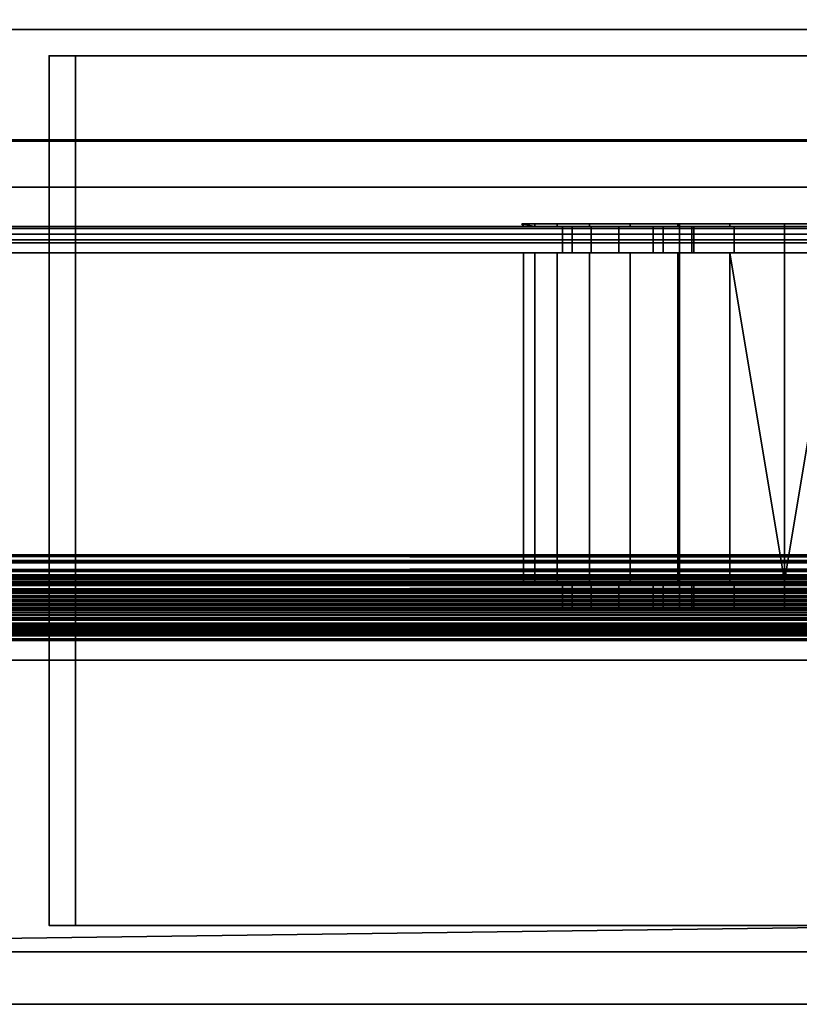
# Model space of a CAD drawing. Header units: millimetres. Extents: x -490 to 6690, y -115 to 132.
# Tile 483 of 656: x 2617 to 2647, y -39 to -2. Entities that reach past the tile are written whole.
import ezdxf

# ---------------------------------------------------------------- set-up
doc = ezdxf.new("R2010")
doc.units = ezdxf.units.MM
doc.layers.add('151', color=7, linetype='Continuous', true_color=0xffffff)

# ---------------------------------------------------------------- blocks, each defined once
blk = doc.blocks.new('UG_SURFACE_003')
at = {"layer": '151', "color": 252, "linetype": 'Continuous', "lineweight": 35}
for points in [[(3590, -6.2, 2202), (3590, 113.2, 2202), (2410, 113.2, 2202), (2410, -6.2, 2202)], [(2560, -6.2, 2052), (2560, 113.2, 2052), (3440, 113.2, 2052), (3440, -6.2, 2052)], [(3590, -6.2, 2202), (2410, -6.2, 2202), (2560, -6.2, 2052), (3440, -6.2, 2052)]]:
    blk.add_3dface(points, dxfattribs=at)
blk = doc.blocks.new('UG_SURFACE_164')
at = {"layer": '151', "color": 252, "linetype": 'Continuous', "lineweight": 35}
for points in [[(2591, -26, 2017), (3409, -26, 2017), (3409, 0, 2017), (2591, 0, 2017)], [(2591, -2), (2591, 0, 2), (3409, 0, 2), (3409, -2)], [(2591, -26), (2591, -2), (3409, -2), (3409, -26)], [(2618, -3, 1990), (2618, -9.576, 1153.383), (2618, -9.5, 1153)], [(2618, -3, 88), (2618, -9.5, 1153), (2618, -9.5, 1005)], [(2618, -3, 1990), (2618, -9.793, 1153.707), (2618, -9.576, 1153.383)], [(2618, -9.5, 1153), (2618, -3, 88), (2618, -3, 1990)], [(2618, -3, 1990), (2618, -23, 1154), (2618, -10.5, 1154)], [(2618, -9.5, 1005), (2618, -9.576, 1004.617), (2618, -3, 88)], [(2618, -9.576, 1004.617), (2618, -9.793, 1004.293), (2618, -3, 88)], [(2618, -3, 1990), (2618, -10.117, 1153.924), (2618, -9.793, 1153.707)], [(2618, -3, 1990), (2618, -36.1, 1990), (2618, -23.383, 1153.924), (2618, -23, 1154)], [(2618, -10.5, 1154), (2618, -10.117, 1153.924), (2618, -3, 1990)], [(2618, -3, 88), (2618, -9.793, 1004.293), (2618, -10.117, 1004.076)], [(2618, -36.1, 88), (2618, -3, 88), (2618, -10.5, 1004), (2618, -23, 1004)], [(2618, -10.117, 1004.076), (2618, -10.5, 1004), (2618, -3, 88)], [(3382, -3, 1990), (2618, -3, 1990), (2619, -3, 1987.5), (3381, -3, 1987.5)], [(2618, -3, 1990), (2618, -3, 88), (2619, -3, 90.5), (2619, -3, 1987.5)], [(3381, -3, 90.5), (2619, -3, 90.5), (2618, -3, 88), (3382, -3, 88)], [(2618, -3, 88), (2618, -36.1, 88), (3382, -36.1, 88), (3382, -3, 88)], [(3382, -3, 1990), (3382, -36.1, 1990), (2618, -36.1, 1990), (2618, -3, 1990)], [(2619, -3, 1987.5), (2619, -9.5, 1005), (2619, -9.5, 1153)], [(2619, -3, 90.5), (2619, -9.576, 1004.617), (2619, -9.5, 1005)], [(2619, -3, 1987.5), (2619, -9.793, 1153.707), (2619, -10.117, 1153.924)], [(2619, -9.5, 1153), (2619, -9.576, 1153.383), (2619, -3, 1987.5)], [(2619, -9.576, 1153.383), (2619, -9.793, 1153.707), (2619, -3, 1987.5)], [(2619, -3, 90.5), (2619, -9.793, 1004.293), (2619, -9.576, 1004.617)], [(2619, -9.5, 1005), (2619, -3, 1987.5), (2619, -3, 90.5)], [(2619, -10.117, 1153.924), (2619, -10.5, 1154), (2619, -3, 1987.5)], [(2619, -3, 90.5), (2619, -10.117, 1004.076), (2619, -9.793, 1004.293)], [(2619, -3, 90.5), (2619, -23, 1004), (2619, -10.5, 1004)], [(2619, -3, 90.5), (2619, -36.1, 90.5), (2619, -23.383, 1004.076), (2619, -23, 1004)], [(2619, -10.5, 1004), (2619, -10.117, 1004.076), (2619, -3, 90.5)], [(2619, -36.1, 1987.5), (2619, -3, 1987.5), (2619, -10.5, 1154), (2619, -23, 1154)], [(2619, -3, 1987.5), (2619, -36.1, 1987.5), (3381, -36.1, 1987.5), (3381, -3, 1987.5)], [(3381, -3, 90.5), (3381, -36.1, 90.5), (2619, -36.1, 90.5), (2619, -3, 90.5)], [(2619, -9.576, 1004.617), (2618, -9.576, 1004.617), (2618, -9.5, 1005), (2619, -9.5, 1005)], [(2618, -9.5, 1153), (2619, -9.5, 1153), (2619, -9.5, 1005), (2618, -9.5, 1005)], [(2619, -9.5, 1153), (2618, -9.5, 1153), (2618, -9.576, 1153.383), (2619, -9.576, 1153.383)], [(2619, -9.793, 1004.293), (2618, -9.793, 1004.293), (2618, -9.576, 1004.617), (2619, -9.576, 1004.617)], [(2619, -9.576, 1153.383), (2618, -9.576, 1153.383), (2618, -9.793, 1153.707), (2619, -9.793, 1153.707)], [(2619, -10.117, 1004.076), (2618, -10.117, 1004.076), (2618, -9.793, 1004.293), (2619, -9.793, 1004.293)], [(2619, -9.793, 1153.707), (2618, -9.793, 1153.707), (2618, -10.117, 1153.924), (2619, -10.117, 1153.924)], [(2619, -10.5, 1004), (2618, -10.5, 1004), (2618, -10.117, 1004.076), (2619, -10.117, 1004.076)], [(2619, -10.117, 1153.924), (2618, -10.117, 1153.924), (2618, -10.5, 1154), (2619, -10.5, 1154)], [(2618, -10.5, 1004), (2619, -10.5, 1004), (2619, -23, 1004), (2618, -23, 1004)], [(2618, -23, 1154), (2619, -23, 1154), (2619, -10.5, 1154), (2618, -10.5, 1154)], [(2618, -23, 1153), (2618, -10.5, 1153), (2619, -10.5, 1153), (2619, -23, 1153)], [(2618, -10.5, 1005), (2618, -23, 1005), (2619, -23, 1005), (2619, -10.5, 1005)], [(2618, -10.5, 1153), (2618, -10.5, 1005), (2619, -10.5, 1005), (2619, -10.5, 1153)], [(2618, -10.5, 1153), (2618, -23, 1153), (2618, -23, 1005), (2618, -10.5, 1005)], [(2619, -10.5, 1153), (2619, -10.5, 1005), (2619, -23, 1005), (2619, -23, 1153)], [(2619, -23, 1154), (2618, -23, 1154), (2618, -23.383, 1153.924), (2619, -23.383, 1153.924)], [(2619, -23.383, 1004.076), (2618, -23.383, 1004.076), (2618, -23, 1004), (2619, -23, 1004)], [(2618, -23, 1004), (2618, -23.383, 1004.076), (2618, -36.1, 88)], [(2618, -23, 1005), (2618, -23, 1153), (2619, -23, 1153), (2619, -23, 1005)], [(2619, -23, 1154), (2619, -23.383, 1153.924), (2619, -36.1, 1987.5)], [(2619, -23.383, 1153.924), (2618, -23.383, 1153.924), (2618, -23.707, 1153.707), (2619, -23.707, 1153.707)], [(2619, -23.707, 1004.293), (2618, -23.707, 1004.293), (2618, -23.383, 1004.076), (2619, -23.383, 1004.076)], [(2618, -23.707, 1153.707), (2618, -23.383, 1153.924), (2618, -36.1, 1990)], [(2618, -36.1, 88), (2618, -23.383, 1004.076), (2618, -23.707, 1004.293)], [(2619, -23.707, 1004.293), (2619, -23.383, 1004.076), (2619, -36.1, 90.5)], [(2619, -36.1, 1987.5), (2619, -23.383, 1153.924), (2619, -23.707, 1153.707)], [(2619, -23.707, 1153.707), (2618, -23.707, 1153.707), (2618, -23.924, 1153.383), (2619, -23.924, 1153.383)], [(2619, -23.924, 1004.617), (2618, -23.924, 1004.617), (2618, -23.707, 1004.293), (2619, -23.707, 1004.293)], [(2618, -23.924, 1153.383), (2618, -23.707, 1153.707), (2618, -36.1, 1990)], [(2618, -36.1, 88), (2618, -23.707, 1004.293), (2618, -23.924, 1004.617)], [(2619, -23.924, 1153.383), (2618, -23.924, 1153.383), (2618, -24, 1153), (2619, -24, 1153)], [(2619, -24, 1005), (2618, -24, 1005), (2618, -23.924, 1004.617), (2619, -23.924, 1004.617)], [(2618, -36.1, 88), (2618, -23.924, 1004.617), (2618, -24, 1005)], [(2618, -24, 1153), (2618, -23.924, 1153.383), (2618, -36.1, 1990)], [(2619, -23.924, 1004.617), (2619, -23.707, 1004.293), (2619, -36.1, 90.5)], [(2619, -36.1, 1987.5), (2619, -23.707, 1153.707), (2619, -23.924, 1153.383)], [(2619, -36.1, 1987.5), (2619, -23.924, 1153.383), (2619, -24, 1153)], [(2619, -24, 1005), (2619, -23.924, 1004.617), (2619, -36.1, 90.5)], [(2618, -24, 1005), (2619, -24, 1005), (2619, -24, 1153), (2618, -24, 1153)], [(2618, -36.1, 1990), (2618, -24, 1005), (2618, -24, 1153)], [(2618, -24, 1005), (2618, -36.1, 1990), (2618, -36.1, 88)], [(2619, -36.1, 90.5), (2619, -24, 1153), (2619, -24, 1005)], [(2619, -24, 1153), (2619, -36.1, 90.5), (2619, -36.1, 1987.5)], [(2578, -26, 2030), (3422, -26, 2030), (3409, -26, 2017), (2591, -26, 2017)], [(2591, -26), (3409, -26), (2578, -37.1)], [(3409, -26), (3422, -26), (3422, -37.1), (2578, -37.1)], [(3422, -39.1, 2030), (3422, -26, 2030), (2578, -26, 2030), (2578, -39.1, 2030)], [(3382, -36.1, 88), (2618, -36.1, 88), (2619, -36.1, 90.5), (3381, -36.1, 90.5)], [(2618, -36.1, 88), (2618, -36.1, 1990), (2619, -36.1, 1987.5), (2619, -36.1, 90.5)], [(3381, -36.1, 1987.5), (2619, -36.1, 1987.5), (2618, -36.1, 1990), (3382, -36.1, 1990)], [(2578, -37.1), (3422, -37.1), (3422, -39.1, 2), (2578, -39.1, 2)], [(3422, -39.1, 2), (3422, -39.1, 2030), (2578, -39.1, 2030), (2578, -39.1, 2)]]:
    blk.add_3dface(points, dxfattribs=at)
blk = doc.blocks.new('UG_SURFACE_165')
at = {"layer": '151', "color": 252, "linetype": 'Continuous', "lineweight": 35}
for points in [[(2662.586, -9.5, 1153), (2594, -9.5, 1153), (2594, -9.576, 1153.383), (2662.744, -9.576, 1153.383)], [(2662.744, -9.576, 1004.617), (2594, -9.576, 1004.617), (2594, -9.5, 1005), (2662.586, -9.5, 1005)], [(2594, -9.5, 1005), (2644.087, -9.5, 1008.381), (2646, -9.5, 1008)], [(2594, -9.5, 1005), (2642.464, -9.5, 1009.465), (2644.087, -9.5, 1008.381)], [(2594, -9.5, 1005), (2641.381, -9.5, 1011.087), (2642.464, -9.5, 1009.465)], [(2646, -9.5, 1008), (2662.586, -9.5, 1005), (2594, -9.5, 1005)], [(2594, -9.5, 1005), (2638.637, -9.5, 1027.753), (2641, -9.5, 1025.126), (2641, -9.5, 1013)], [(2641, -9.5, 1013), (2641.381, -9.5, 1011.087), (2594, -9.5, 1005)], [(2594, -9.5, 1005), (2641.933, -9.5, 1094.864), (2639.684, -9.5, 1037.689), (2637.917, -9.5, 1034.629)], [(2594, -9.5, 1005), (2637.546, -9.5, 1031.115), (2638.637, -9.5, 1027.753)], [(2637.917, -9.5, 1034.629), (2637.546, -9.5, 1031.115), (2594, -9.5, 1005)], [(2594, -9.5, 1153), (2662.586, -9.5, 1153), (2643.921, -9.5, 1113.781), (2640.122, -9.5, 1112.09)], [(2594, -9.5, 1005), (2636.489, -9.5, 1100.91), (2638.569, -9.5, 1097.309)], [(2640.122, -9.5, 1112.09), (2637.34, -9.5, 1109), (2594, -9.5, 1153)], [(2638.569, -9.5, 1097.309), (2641.933, -9.5, 1094.864), (2594, -9.5, 1005)], [(2637.34, -9.5, 1109), (2636.055, -9.5, 1105.045), (2594, -9.5, 1153)], [(2636.055, -9.5, 1105.045), (2636.489, -9.5, 1100.91), (2594, -9.5, 1005), (2594, -9.5, 1153)], [(2662.744, -9.576, 1153.383), (2594, -9.576, 1153.383), (2594, -9.793, 1153.707), (2662.879, -9.793, 1153.707)], [(2662.879, -9.793, 1004.293), (2594, -9.793, 1004.293), (2594, -9.576, 1004.617), (2662.744, -9.576, 1004.617)], [(2636.489, -9.5, 1100.91), (2636.055, -9.5, 1105.045), (2636, -9.4, 1104)], [(2636, -9.4, 1104), (2636.489, -9.4, 1100.91), (2636.489, -9.5, 1100.91)], [(2636.055, -9.5, 1105.045), (2636.055, -9.4, 1105.045), (2636, -9.4, 1104)], [(2642, -9.4, 1108), (2636, -9.4, 1104), (2636.055, -9.4, 1105.045)], [(2636.489, -9.4, 1100.91), (2636, -9.4, 1104), (2642, -9.4, 1108), (2642, -9.4, 1100)], [(2636.055, -9.4, 1105.045), (2636.055, -9.5, 1105.045), (2637.34, -9.5, 1109), (2637.34, -9.4, 1109)], [(2636.055, -9.4, 1105.045), (2637.34, -9.4, 1109), (2640.122, -9.4, 1112.09), (2642, -9.4, 1108)], [(2638.569, -9.4, 1097.309), (2638.569, -9.5, 1097.309), (2636.489, -9.5, 1100.91), (2636.489, -9.4, 1100.91)], [(2642, -9.4, 1100), (2638.569, -9.4, 1097.309), (2636.489, -9.4, 1100.91)], [(2637.34, -9.4, 1109), (2637.34, -9.5, 1109), (2640.122, -9.5, 1112.09), (2640.122, -9.4, 1112.09)], [(2637.546, -10.5, 1031.115), (2637.546, -9.5, 1031.115), (2637.917, -9.5, 1034.629), (2637.917, -10.5, 1034.629)], [(2638.637, -10.5, 1027.753), (2638.637, -9.5, 1027.753), (2637.546, -9.5, 1031.115), (2637.546, -10.5, 1031.115)], [(2637.917, -10.5, 1034.629), (2637.917, -9.5, 1034.629), (2639.684, -9.5, 1037.689), (2639.684, -10.5, 1037.689)], [(2641.933, -9.4, 1094.864), (2641.933, -9.5, 1094.864), (2638.569, -9.5, 1097.309), (2638.569, -9.4, 1097.309)], [(2646, -9.4, 1094), (2641.933, -9.4, 1094.864), (2638.569, -9.4, 1097.309), (2642, -9.4, 1100)], [(2641, -10.5, 1025.126), (2641, -9.5, 1025.126), (2638.637, -9.5, 1027.753), (2638.637, -10.5, 1027.753)], [(2641.933, -9.5, 1094.864), (2642.544, -9.5, 1039.765), (2639.684, -9.5, 1037.689)], [(2639.684, -10.5, 1037.689), (2639.684, -9.5, 1037.689), (2642.544, -9.5, 1039.765), (2642.544, -10.5, 1039.765)], [(2640.122, -9.4, 1112.09), (2640.122, -9.5, 1112.09), (2643.921, -9.5, 1113.781), (2643.921, -9.4, 1113.781)], [(2642, -9.4, 1108), (2640.122, -9.4, 1112.09), (2643.921, -9.4, 1113.781)], [(2641.381, -10.5, 1011.087), (2641.381, -9.5, 1011.087), (2641, -9.5, 1013), (2641, -10.5, 1013)], [(2641, -10.5, 1025.126), (2641, -10.5, 1013), (2641, -9.5, 1013), (2641, -9.5, 1025.126)], [(2642.464, -10.5, 1009.465), (2642.464, -9.5, 1009.465), (2641.381, -9.5, 1011.087), (2641.381, -10.5, 1011.087)], [(2646, -9.4, 1094), (2646, -9.5, 1094), (2641.933, -9.5, 1094.864), (2641.933, -9.4, 1094.864)], [(2641.933, -9.5, 1094.864), (2646, -9.5, 1094), (2646, -9.5, 1040.5), (2642.544, -9.5, 1039.765)], [(2650, -9.4, 1108), (2642, -9.4, 1108), (2643.921, -9.4, 1113.781), (2648.079, -9.4, 1113.781)], [(2650.067, -9.4, 1094.864), (2646, -9.4, 1094), (2642, -9.4, 1100), (2650, -9.4, 1100)], [(2642, -9.4, 1108), (2650, -9.4, 1108), (2650, -24.1, 1108), (2642, -24.1, 1108)], [(2642, -9.4, 1100), (2642, -9.4, 1108), (2642, -24.1, 1108), (2642, -24.1, 1100)], [(2650, -9.4, 1100), (2642, -9.4, 1100), (2642, -24.1, 1100), (2650, -24.1, 1100)], [(2644.087, -10.5, 1008.381), (2644.087, -9.5, 1008.381), (2642.464, -9.5, 1009.465), (2642.464, -10.5, 1009.465)], [(2642.544, -10.5, 1039.765), (2642.544, -9.5, 1039.765), (2646, -9.5, 1040.5), (2646, -10.5, 1040.5)], [(2643.921, -9.4, 1113.781), (2643.921, -9.5, 1113.781), (2648.079, -9.5, 1113.781), (2648.079, -9.4, 1113.781)], [(2662.586, -9.5, 1153), (2648.079, -9.5, 1113.781), (2643.921, -9.5, 1113.781)], [(2646, -10.5, 1008), (2646, -9.5, 1008), (2644.087, -9.5, 1008.381), (2644.087, -10.5, 1008.381)], [(2650.067, -9.4, 1094.864), (2650.067, -9.5, 1094.864), (2646, -9.5, 1094), (2646, -9.4, 1094)], [(2662.586, -9.5, 1005), (2646, -9.5, 1008), (2647.913, -9.5, 1008.381)], [(2649.457, -9.5, 1039.765), (2646, -9.5, 1040.5), (2646, -9.5, 1094), (2650.067, -9.5, 1094.864)], [(2647.913, -10.5, 1008.381), (2647.913, -9.5, 1008.381), (2646, -9.5, 1008), (2646, -10.5, 1008)], [(2646, -10.5, 1040.5), (2646, -9.5, 1040.5), (2649.457, -9.5, 1039.765), (2649.457, -10.5, 1039.765)], [(2662.879, -9.793, 1153.707), (2594, -9.793, 1153.707), (2594, -10.117, 1153.924), (2662.968, -10.117, 1153.924)], [(2662.968, -10.117, 1004.076), (2594, -10.117, 1004.076), (2594, -9.793, 1004.293), (2662.879, -9.793, 1004.293)], [(2662.968, -10.117, 1153.924), (2594, -10.117, 1153.924), (2594, -10.5, 1154), (2663, -10.5, 1154)], [(2663, -10.5, 1004), (2594, -10.5, 1004), (2594, -10.117, 1004.076), (2662.968, -10.117, 1004.076)], [(2594, -10.5, 1004), (2663, -10.5, 1004), (2663, -23, 1004), (2594, -23, 1004)], [(2663, -10.5, 1154), (2594, -10.5, 1154), (2594, -23, 1154), (2663, -23, 1154)], [(2594, -10.5, 1005), (2662.586, -10.5, 1005), (2646, -10.5, 1008)], [(2594, -10.5, 1153), (2637.34, -10.5, 1109), (2640.122, -10.5, 1112.09)], [(2646, -10.5, 1008), (2644.087, -10.5, 1008.381), (2594, -10.5, 1005)], [(2594, -10.5, 1153), (2636.055, -10.5, 1105.045), (2637.34, -10.5, 1109)], [(2594, -10.5, 1005), (2641.381, -10.5, 1011.087), (2641, -10.5, 1013)], [(2644.087, -10.5, 1008.381), (2642.464, -10.5, 1009.465), (2594, -10.5, 1005)], [(2640.122, -10.5, 1112.09), (2643.921, -10.5, 1113.781), (2662.586, -10.5, 1153), (2594, -10.5, 1153)], [(2642.464, -10.5, 1009.465), (2641.381, -10.5, 1011.087), (2594, -10.5, 1005)], [(2594, -10.5, 1005), (2637.546, -10.5, 1031.115), (2637.917, -10.5, 1034.629)], [(2641, -10.5, 1013), (2641, -10.5, 1025.126), (2638.637, -10.5, 1027.753), (2594, -10.5, 1005)], [(2594, -10.5, 1153), (2594, -10.5, 1005), (2636.489, -10.5, 1100.91), (2636.055, -10.5, 1105.045)], [(2594, -10.5, 1005), (2641.933, -10.5, 1094.864), (2638.569, -10.5, 1097.309)], [(2638.637, -10.5, 1027.753), (2637.546, -10.5, 1031.115), (2594, -10.5, 1005)], [(2637.917, -10.5, 1034.629), (2646, -10.5, 1094), (2641.933, -10.5, 1094.864), (2594, -10.5, 1005)], [(2638.569, -10.5, 1097.309), (2636.489, -10.5, 1100.91), (2594, -10.5, 1005)], [(2594, -23, 1005), (2662.586, -23, 1005), (2662.586, -10.5, 1005), (2594, -10.5, 1005)], [(2662.586, -23, 1153), (2594, -23, 1153), (2594, -10.5, 1153), (2662.586, -10.5, 1153)], [(2636.055, -10.5, 1105.045), (2636.055, -23, 1105.045), (2637.34, -23, 1109), (2637.34, -10.5, 1109)], [(2636.489, -10.5, 1100.91), (2636.489, -23, 1100.91), (2636.055, -23, 1105.045), (2636.055, -10.5, 1105.045)], [(2638.569, -10.5, 1097.309), (2638.569, -23, 1097.309), (2636.489, -23, 1100.91), (2636.489, -10.5, 1100.91)], [(2637.34, -10.5, 1109), (2637.34, -23, 1109), (2640.122, -23, 1112.09), (2640.122, -10.5, 1112.09)], [(2646, -10.5, 1094), (2637.917, -10.5, 1034.629), (2639.684, -10.5, 1037.689)], [(2641.933, -10.5, 1094.864), (2641.933, -23, 1094.864), (2638.569, -23, 1097.309), (2638.569, -10.5, 1097.309)], [(2639.684, -10.5, 1037.689), (2642.544, -10.5, 1039.765), (2646, -10.5, 1094)], [(2640.122, -10.5, 1112.09), (2640.122, -23, 1112.09), (2643.921, -23, 1113.781), (2643.921, -10.5, 1113.781)], [(2646, -10.5, 1094), (2646, -23, 1094), (2641.933, -23, 1094.864), (2641.933, -10.5, 1094.864)], [(2646, -10.5, 1094), (2642.544, -10.5, 1039.765), (2646, -10.5, 1040.5)], [(2662.586, -10.5, 1153), (2643.921, -10.5, 1113.781), (2648.079, -10.5, 1113.781)], [(2648.079, -10.5, 1113.781), (2643.921, -10.5, 1113.781), (2646, -23, 1114)], [(2643.921, -10.5, 1113.781), (2643.921, -23, 1113.781), (2646, -23, 1114)], [(2646, -10.5, 1040.5), (2649.457, -10.5, 1039.765), (2650.067, -10.5, 1094.864), (2646, -10.5, 1094)], [(2647.913, -10.5, 1008.381), (2646, -10.5, 1008), (2662.586, -10.5, 1005)], [(2650.067, -10.5, 1094.864), (2650.067, -23, 1094.864), (2646, -23, 1094), (2646, -10.5, 1094)], [(2646, -23, 1114), (2648.079, -23, 1113.781), (2648.079, -10.5, 1113.781)], [(2662.968, -23.383, 1004.076), (2594, -23.383, 1004.076), (2594, -23, 1004), (2663, -23, 1004)], [(2663, -23, 1154), (2594, -23, 1154), (2594, -23.383, 1153.924), (2662.968, -23.383, 1153.924)], [(2594, -23, 1005), (2644.087, -23, 1008.381), (2646, -23, 1008)], [(2594, -23, 1005), (2642.464, -23, 1009.465), (2644.087, -23, 1008.381)], [(2594, -23, 1005), (2641.381, -23, 1011.087), (2642.464, -23, 1009.465)], [(2646, -23, 1008), (2662.586, -23, 1005), (2594, -23, 1005)], [(2594, -23, 1005), (2638.637, -23, 1027.753), (2641, -23, 1025.126), (2641, -23, 1013)], [(2641, -23, 1013), (2641.381, -23, 1011.087), (2594, -23, 1005)], [(2594, -23, 1005), (2641.933, -23, 1094.864), (2639.684, -23, 1037.689), (2637.917, -23, 1034.629)], [(2594, -23, 1005), (2637.546, -23, 1031.115), (2638.637, -23, 1027.753)], [(2637.917, -23, 1034.629), (2637.546, -23, 1031.115), (2594, -23, 1005)], [(2594, -23, 1153), (2662.586, -23, 1153), (2646, -23, 1114), (2643.921, -23, 1113.781)], [(2594, -23, 1005), (2636.489, -23, 1100.91), (2638.569, -23, 1097.309)], [(2643.921, -23, 1113.781), (2640.122, -23, 1112.09), (2594, -23, 1153)], [(2638.569, -23, 1097.309), (2641.933, -23, 1094.864), (2594, -23, 1005)], [(2640.122, -23, 1112.09), (2637.34, -23, 1109), (2594, -23, 1153)], [(2637.34, -23, 1109), (2636.055, -23, 1105.045), (2594, -23, 1153)], [(2636.055, -23, 1105.045), (2636.489, -23, 1100.91), (2594, -23, 1005), (2594, -23, 1153)], [(2637.546, -24, 1031.115), (2637.546, -23, 1031.115), (2637.917, -23, 1034.629), (2637.917, -24, 1034.629)], [(2638.637, -24, 1027.753), (2638.637, -23, 1027.753), (2637.546, -23, 1031.115), (2637.546, -24, 1031.115)], [(2637.917, -24, 1034.629), (2637.917, -23, 1034.629), (2639.684, -23, 1037.689), (2639.684, -24, 1037.689)], [(2641, -24, 1025.126), (2641, -23, 1025.126), (2638.637, -23, 1027.753), (2638.637, -24, 1027.753)], [(2639.684, -24, 1037.689), (2639.684, -23, 1037.689), (2642.544, -23, 1039.765), (2642.544, -24, 1039.765)], [(2641.933, -23, 1094.864), (2642.544, -23, 1039.765), (2639.684, -23, 1037.689)], [(2641, -23, 1013), (2641, -23, 1025.126), (2641, -24, 1025.126), (2641, -24, 1013)], [(2641.381, -24, 1011.087), (2641.381, -23, 1011.087), (2641, -23, 1013), (2641, -24, 1013)], [(2642.464, -24, 1009.465), (2642.464, -23, 1009.465), (2641.381, -23, 1011.087), (2641.381, -24, 1011.087)], [(2641.933, -23, 1094.864), (2646, -23, 1094), (2646, -23, 1040.5), (2642.544, -23, 1039.765)], [(2644.087, -24, 1008.381), (2644.087, -23, 1008.381), (2642.464, -23, 1009.465), (2642.464, -24, 1009.465)], [(2642.544, -24, 1039.765), (2642.544, -23, 1039.765), (2646, -23, 1040.5), (2646, -24, 1040.5)], [(2646, -24, 1008), (2646, -23, 1008), (2644.087, -23, 1008.381), (2644.087, -24, 1008.381)], [(2646, -24, 1040.5), (2646, -23, 1040.5), (2649.457, -23, 1039.765), (2649.457, -24, 1039.765)], [(2647.913, -24, 1008.381), (2647.913, -23, 1008.381), (2646, -23, 1008), (2646, -24, 1008)], [(2662.586, -23, 1005), (2646, -23, 1008), (2647.913, -23, 1008.381)], [(2649.457, -23, 1039.765), (2646, -23, 1040.5), (2646, -23, 1094), (2650.067, -23, 1094.864)], [(2648.079, -23, 1113.781), (2646, -23, 1114), (2662.586, -23, 1153)], [(2662.879, -23.707, 1004.293), (2594, -23.707, 1004.293), (2594, -23.383, 1004.076), (2662.968, -23.383, 1004.076)], [(2662.968, -23.383, 1153.924), (2594, -23.383, 1153.924), (2594, -23.707, 1153.707), (2662.879, -23.707, 1153.707)], [(2662.744, -23.924, 1004.617), (2594, -23.924, 1004.617), (2594, -23.707, 1004.293), (2662.879, -23.707, 1004.293)], [(2662.879, -23.707, 1153.707), (2594, -23.707, 1153.707), (2594, -23.924, 1153.383), (2662.744, -23.924, 1153.383)], [(2662.586, -24, 1005), (2594, -24, 1005), (2594, -23.924, 1004.617), (2662.744, -23.924, 1004.617)], [(2662.744, -23.924, 1153.383), (2594, -23.924, 1153.383), (2594, -24, 1153), (2662.586, -24, 1153)], [(2662.586, -24, 1153), (2594, -24, 1153), (2643.921, -24, 1113.781), (2646, -24, 1114)], [(2594, -24, 1153), (2640.122, -24, 1112.09), (2643.921, -24, 1113.781)], [(2594, -24, 1005), (2662.586, -24, 1005), (2646, -24, 1008)], [(2594, -24, 1153), (2637.34, -24, 1109), (2640.122, -24, 1112.09)], [(2646, -24, 1008), (2644.087, -24, 1008.381), (2594, -24, 1005)], [(2594, -24, 1005), (2641.381, -24, 1011.087), (2641, -24, 1013)], [(2644.087, -24, 1008.381), (2642.464, -24, 1009.465), (2594, -24, 1005)], [(2594, -24, 1153), (2636.055, -24, 1105.045), (2637.34, -24, 1109)], [(2642.464, -24, 1009.465), (2641.381, -24, 1011.087), (2594, -24, 1005)], [(2594, -24, 1005), (2637.546, -24, 1031.115), (2637.917, -24, 1034.629)], [(2641, -24, 1013), (2641, -24, 1025.126), (2638.637, -24, 1027.753), (2594, -24, 1005)], [(2594, -24, 1153), (2594, -24, 1005), (2636.489, -24, 1100.91), (2636.055, -24, 1105.045)], [(2594, -24, 1005), (2641.933, -24, 1094.864), (2638.569, -24, 1097.309)], [(2638.637, -24, 1027.753), (2637.546, -24, 1031.115), (2594, -24, 1005)], [(2637.917, -24, 1034.629), (2646, -24, 1094), (2641.933, -24, 1094.864), (2594, -24, 1005)], [(2638.569, -24, 1097.309), (2636.489, -24, 1100.91), (2594, -24, 1005)], [(2636.489, -24, 1100.91), (2636.489, -24.1, 1100.91), (2636, -24.1, 1104)], [(2636, -24.1, 1104), (2636.055, -24, 1105.045), (2636.489, -24, 1100.91)], [(2636, -24.1, 1104), (2636.055, -24.1, 1105.045), (2636.055, -24, 1105.045)], [(2642, -24.1, 1100), (2642, -24.1, 1108), (2636, -24.1, 1104), (2636.489, -24.1, 1100.91)], [(2636.055, -24.1, 1105.045), (2636, -24.1, 1104), (2642, -24.1, 1108)], [(2636.055, -24, 1105.045), (2636.055, -24.1, 1105.045), (2637.34, -24.1, 1109), (2637.34, -24, 1109)], [(2642, -24.1, 1108), (2640.122, -24.1, 1112.09), (2637.34, -24.1, 1109), (2636.055, -24.1, 1105.045)], [(2638.569, -24, 1097.309), (2638.569, -24.1, 1097.309), (2636.489, -24.1, 1100.91), (2636.489, -24, 1100.91)], [(2636.489, -24.1, 1100.91), (2638.569, -24.1, 1097.309), (2642, -24.1, 1100)], [(2637.34, -24, 1109), (2637.34, -24.1, 1109), (2640.122, -24.1, 1112.09), (2640.122, -24, 1112.09)], [(2646, -24, 1094), (2637.917, -24, 1034.629), (2639.684, -24, 1037.689)], [(2641.933, -24, 1094.864), (2641.933, -24.1, 1094.864), (2638.569, -24.1, 1097.309), (2638.569, -24, 1097.309)], [(2642, -24.1, 1100), (2638.569, -24.1, 1097.309), (2641.933, -24.1, 1094.864), (2646, -24.1, 1094)], [(2639.684, -24, 1037.689), (2642.544, -24, 1039.765), (2646, -24, 1094)], [(2640.122, -24, 1112.09), (2640.122, -24.1, 1112.09), (2643.921, -24.1, 1113.781), (2643.921, -24, 1113.781)], [(2643.921, -24.1, 1113.781), (2640.122, -24.1, 1112.09), (2642, -24.1, 1108)], [(2646, -24, 1094), (2646, -24.1, 1094), (2641.933, -24.1, 1094.864), (2641.933, -24, 1094.864)], [(2642, -24.1, 1108), (2650, -24.1, 1108), (2648.079, -24.1, 1113.781), (2643.921, -24.1, 1113.781)], [(2650, -24.1, 1100), (2642, -24.1, 1100), (2646, -24.1, 1094), (2650.067, -24.1, 1094.864)], [(2646, -24, 1094), (2642.544, -24, 1039.765), (2646, -24, 1040.5)], [(2646, -24, 1114), (2643.921, -24.1, 1113.781), (2648.079, -24.1, 1113.781)], [(2646, -24, 1114), (2643.921, -24, 1113.781), (2643.921, -24.1, 1113.781)], [(2648.079, -24.1, 1113.781), (2648.079, -24, 1113.781), (2646, -24, 1114)], [(2650.067, -24, 1094.864), (2650.067, -24.1, 1094.864), (2646, -24.1, 1094), (2646, -24, 1094)], [(2646, -24, 1114), (2648.079, -24, 1113.781), (2662.586, -24, 1153)], [(2646, -24, 1040.5), (2649.457, -24, 1039.765), (2650.067, -24, 1094.864), (2646, -24, 1094)], [(2647.913, -24, 1008.381), (2646, -24, 1008), (2662.586, -24, 1005)]]:
    blk.add_3dface(points, dxfattribs=at)
blk = doc.blocks.new('UG_SURFACE_185')
at = {"layer": '151', "color": 41, "linetype": 'Continuous', "lineweight": 35}
for points in [[(3488.25, -25, 2095.25), (3488.25, -10, 2095.25), (2511.75, -10, 2095.25), (2511.75, -25, 2095.25)], [(3488.25, -10, 2095.25), (3418.25, -10, 2025.25), (2581.75, -10, 2025.25), (2511.75, -10, 2095.25)], [(3418.25, -10, 2025.25), (3418.25, -25, 2025.25), (2581.75, -25, 2025.25), (2581.75, -10, 2025.25)], [(3418.25, -25, 2025.25), (3488.25, -25, 2095.25), (2511.75, -25, 2095.25), (2581.75, -25, 2025.25)]]:
    blk.add_3dface(points, dxfattribs=at)
blk = doc.blocks.new('UG_SURFACE_186')
at = {"layer": '151', "color": 14, "linetype": 'Continuous', "lineweight": 35}
for points in [[(3493.25, -6.25, 2100.25), (3488.25, -6.25, 2095.25), (2511.75, -6.25, 2095.25), (2506.75, -6.25, 2100.25)], [(3493.25, -22, 2100.25), (3493.25, -6.25, 2100.25), (2506.75, -6.25, 2100.25), (2506.75, -22, 2100.25)], [(2511.75, -6.25, 2095.25), (3488.25, -6.25, 2095.25), (3488.25, -25, 2095.25), (2511.75, -25, 2095.25)], [(3493.25, -22, 2100.25), (2506.75, -22, 2100.25), (2506.781, -22.233, 2100.219)], [(2506.781, -22.233, 2100.219), (3493.227, -22.236, 2100.227), (3493.25, -22, 2100.25)], [(3493.195, -22.571, 2100.195), (2506.781, -22.233, 2100.219), (2506.855, -22.785, 2100.146)], [(3493.195, -22.571, 2100.195), (3493.227, -22.236, 2100.227), (2506.781, -22.233, 2100.219)], [(3493.195, -22.571, 2100.195), (2506.855, -22.785, 2100.146), (2506.972, -23.071, 2100.028)], [(2506.972, -23.071, 2100.028), (3493.028, -23.075, 2100.028), (3493.195, -22.571, 2100.195)], [(3493.028, -23.075, 2100.028), (2506.972, -23.071, 2100.028), (2507.137, -23.473, 2099.864)], [(3492.954, -23.299, 2099.954), (3493.028, -23.075, 2100.028), (2507.137, -23.473, 2099.864)], [(3492.954, -23.299, 2099.954), (2507.137, -23.473, 2099.864), (2507.43, -23.841, 2099.571)], [(2507.43, -23.841, 2099.571), (3492.577, -23.857, 2099.576), (3492.954, -23.299, 2099.954)], [(3492.46, -24.029, 2099.46), (2507.43, -23.841, 2099.571), (2507.73, -24.217, 2099.271)], [(3492.46, -24.029, 2099.46), (3492.577, -23.857, 2099.576), (2507.43, -23.841, 2099.571)], [(3492.46, -24.029, 2099.46), (2507.73, -24.217, 2099.271), (2508.103, -24.442, 2098.897)], [(2508.103, -24.442, 2098.897), (3491.898, -24.455, 2098.898), (3492.46, -24.029, 2099.46)], [(3491.898, -24.455, 2098.898), (2508.103, -24.442, 2098.897), (2508.743, -24.826, 2098.257)], [(3491.61, -24.674, 2098.61), (3491.898, -24.455, 2098.898), (2508.743, -24.826, 2098.257)], [(3491.61, -24.674, 2098.61), (2508.743, -24.826, 2098.257), (2508.886, -24.851, 2098.114)], [(2508.886, -24.851, 2098.114), (3491.107, -24.795, 2098.107), (3491.61, -24.674, 2098.61)], [(3491.107, -24.795, 2098.107), (2508.886, -24.851, 2098.114), (2509.75, -25, 2097.25)], [(2509.75, -25, 2097.25), (3490.25, -25, 2097.25), (3491.107, -24.795, 2098.107)], [(3488.25, -25, 2095.25), (3490.25, -25, 2097.25), (2509.75, -25, 2097.25), (2511.75, -25, 2095.25)]]:
    blk.add_3dface(points, dxfattribs=at)
blk = doc.blocks.new('UG_SURFACE_187')
at = {"layer": '151', "color": 14, "linetype": 'Continuous', "lineweight": 35}
for points in [[(3417.3, -10, 2024.3), (3417.3, 19, 2024.3), (2582.7, 19, 2024.3), (2582.7, -10, 2024.3)], [(3413.25, 16.25, 2020.25), (3413.25, -22, 2020.25), (2586.75, -22, 2020.25), (2586.75, 16.25, 2020.25)], [(3418.25, -25, 2025.25), (3418.25, -10, 2025.25), (2581.75, -10, 2025.25), (2581.75, -25, 2025.25)], [(3418.25, -10, 2025.25), (3417.3, -10, 2024.3), (2582.7, -10, 2024.3), (2581.75, -10, 2025.25)], [(2586.695, -22.571, 2020.305), (3413.25, -22, 2020.25), (3413.355, -22.785, 2020.355)], [(2586.695, -22.571, 2020.305), (2586.75, -22, 2020.25), (3413.25, -22, 2020.25)], [(2586.454, -23.299, 2020.546), (2586.603, -22.851, 2020.397), (3413.385, -22.859, 2020.385)], [(3413.355, -22.785, 2020.355), (2586.603, -22.851, 2020.397), (2586.695, -22.571, 2020.305)], [(3413.355, -22.785, 2020.355), (3413.385, -22.859, 2020.385), (2586.603, -22.851, 2020.397)], [(2586.454, -23.299, 2020.546), (3413.385, -22.859, 2020.385), (3413.636, -23.473, 2020.637)], [(3413.636, -23.473, 2020.637), (2586.23, -23.63, 2020.77), (2586.454, -23.299, 2020.546)], [(3413.636, -23.473, 2020.637), (3413.765, -23.634, 2020.765), (2586.23, -23.63, 2020.77)], [(2585.96, -24.029, 2021.04), (2586.23, -23.63, 2020.77), (3413.765, -23.634, 2020.765)], [(2585.96, -24.029, 2021.04), (3413.765, -23.634, 2020.765), (3414.229, -24.217, 2021.23)], [(2585.11, -24.674, 2021.89), (2585.614, -24.292, 2021.386), (3414.38, -24.308, 2021.379)], [(2585.11, -24.674, 2021.89), (3414.38, -24.308, 2021.379), (3415.166, -24.78, 2022.166)], [(3414.229, -24.217, 2021.23), (2585.614, -24.292, 2021.386), (2585.96, -24.029, 2021.04)], [(3414.229, -24.217, 2021.23), (3414.38, -24.308, 2021.379), (2585.614, -24.292, 2021.386)], [(3415.166, -24.78, 2022.166), (2584.832, -24.741, 2022.168), (2585.11, -24.674, 2021.89)], [(3416.25, -25, 2023.25), (3418.25, -25, 2025.25), (2581.75, -25, 2025.25), (2583.75, -25, 2023.25)], [(2583.75, -25, 2023.25), (2583.983, -24.944, 2023.017), (3416.014, -24.959, 2023.015)], [(3416.014, -24.959, 2023.015), (3416.25, -25, 2023.25), (2583.75, -25, 2023.25)], [(3415.243, -24.826, 2022.243), (2583.983, -24.944, 2023.017), (2584.832, -24.741, 2022.168)], [(3415.243, -24.826, 2022.243), (3416.014, -24.959, 2023.015), (2583.983, -24.944, 2023.017)], [(2584.832, -24.741, 2022.168), (3415.166, -24.78, 2022.166), (3415.243, -24.826, 2022.243)]]:
    blk.add_3dface(points, dxfattribs=at)
blk = doc.blocks.new('UG_SURFACE_188')
at = {"layer": '151', "color": 7, "linetype": 'Continuous', "lineweight": 35}
for points in [[(2586.75, 16, 2020.25), (2586.75, -22, 2020.25), (3413.25, -22, 2020.25), (3413.25, 16, 2020.25)], [(3413, 16, 2020), (3413, -22, 2020), (2587, -22, 2020), (2587, 16, 2020)], [(3493.5, -22, 2100.5), (3493.5, -6.25, 2100.5), (2506.5, -6.25, 2100.5), (2506.5, -22, 2100.5)], [(3493.25, -6.25, 2100.25), (2506.75, -6.25, 2100.25), (2506.5, -6.25, 2100.5), (3493.5, -6.25, 2100.5)], [(2506.75, -22, 2100.25), (2506.75, -6.25, 2100.25), (3493.25, -6.25, 2100.25), (3493.25, -22, 2100.25)], [(3493.5, -22, 2100.5), (2506.5, -22, 2100.5), (2506.534, -22.252, 2100.466)], [(2506.534, -22.252, 2100.466), (3493.475, -22.256, 2100.475), (3493.5, -22, 2100.5)], [(2506.75, -22, 2100.25), (3493.25, -22, 2100.25), (3493.195, -22.571, 2100.195)], [(2506.855, -22.785, 2100.146), (2506.75, -22, 2100.25), (3493.195, -22.571, 2100.195)], [(3413.355, -22.785, 2020.355), (2586.75, -22, 2020.25), (2586.695, -22.571, 2020.305)], [(3413.355, -22.785, 2020.355), (3413.25, -22, 2020.25), (2586.75, -22, 2020.25)], [(2586.941, -22.619, 2020.059), (3413, -22, 2020), (3413.113, -22.85, 2020.113)], [(2586.941, -22.619, 2020.059), (2587, -22, 2020), (3413, -22, 2020)], [(3493.441, -22.619, 2100.441), (2506.534, -22.252, 2100.466), (2506.613, -22.85, 2100.387)], [(3493.441, -22.619, 2100.441), (3493.475, -22.256, 2100.475), (2506.534, -22.252, 2100.466)], [(3493.441, -22.619, 2100.441), (2506.613, -22.85, 2100.387), (2506.74, -23.161, 2100.26)], [(2506.74, -23.161, 2100.26), (3493.26, -23.165, 2100.26), (3493.441, -22.619, 2100.441)], [(2506.978, -23.087, 2100.022), (2506.855, -22.785, 2100.146), (3493.195, -22.571, 2100.195)], [(3493.195, -22.571, 2100.195), (3493.023, -23.091, 2100.023), (2506.978, -23.087, 2100.022)], [(2586.695, -22.571, 2020.305), (2586.523, -23.091, 2020.477), (3413.478, -23.086, 2020.478)], [(2586.695, -22.571, 2020.305), (3413.478, -23.086, 2020.478), (3413.355, -22.785, 2020.355)], [(3413.113, -22.85, 2020.113), (2586.84, -22.922, 2020.16), (2586.941, -22.619, 2020.059)], [(3413.113, -22.85, 2020.113), (3413.146, -22.931, 2020.146), (2586.84, -22.922, 2020.16)], [(3493.26, -23.165, 2100.26), (2506.74, -23.161, 2100.26), (2506.919, -23.596, 2100.081)], [(3493.179, -23.408, 2100.179), (3493.26, -23.165, 2100.26), (2506.919, -23.596, 2100.081)], [(2507.137, -23.473, 2099.864), (2506.978, -23.087, 2100.022), (3493.023, -23.091, 2100.023)], [(2507.137, -23.473, 2099.864), (3493.023, -23.091, 2100.023), (3492.954, -23.299, 2099.954)], [(3413.636, -23.473, 2020.637), (2586.523, -23.091, 2020.477), (2586.454, -23.299, 2020.546)], [(3413.636, -23.473, 2020.637), (3413.478, -23.086, 2020.478), (2586.523, -23.091, 2020.477)], [(2586.679, -23.408, 2020.321), (2586.84, -22.922, 2020.16), (3413.146, -22.931, 2020.146)], [(2586.679, -23.408, 2020.321), (3413.146, -22.931, 2020.146), (3413.419, -23.596, 2020.419)], [(3493.179, -23.408, 2100.179), (2506.919, -23.596, 2100.081), (2507.236, -23.994, 2099.764)], [(3492.954, -23.299, 2099.954), (3492.46, -24.029, 2099.46), (2507.137, -23.473, 2099.864)], [(2507.137, -23.473, 2099.864), (3492.46, -24.029, 2099.46), (3492.366, -24.1, 2099.366)], [(3492.366, -24.1, 2099.366), (2507.638, -24.102, 2099.362), (2507.137, -23.473, 2099.864)], [(2507.236, -23.994, 2099.764), (3492.77, -24.011, 2099.771), (3493.179, -23.408, 2100.179)], [(3414.138, -24.102, 2021.137), (2586.454, -23.299, 2020.546), (2585.96, -24.029, 2021.04)], [(3413.419, -23.596, 2020.419), (2586.437, -23.766, 2020.563), (2586.679, -23.408, 2020.321)], [(3413.419, -23.596, 2020.419), (3413.558, -23.771, 2020.558), (2586.437, -23.766, 2020.563)], [(2586.454, -23.299, 2020.546), (3414.138, -24.102, 2021.137), (3413.636, -23.473, 2020.637)], [(2586.144, -24.198, 2020.856), (2586.437, -23.766, 2020.563), (3413.558, -23.771, 2020.558)], [(2586.144, -24.198, 2020.856), (3413.558, -23.771, 2020.558), (3414.061, -24.402, 2021.061)], [(3492.644, -24.198, 2099.644), (2507.236, -23.994, 2099.764), (2507.561, -24.402, 2099.439)], [(3492.644, -24.198, 2099.644), (3492.77, -24.011, 2099.771), (2507.236, -23.994, 2099.764)], [(3492.644, -24.198, 2099.644), (2507.561, -24.402, 2099.439), (2507.965, -24.645, 2099.035)], [(2507.638, -24.102, 2099.362), (3492.366, -24.1, 2099.366), (3491.61, -24.674, 2098.61)], [(2507.73, -24.217, 2099.271), (2507.638, -24.102, 2099.362), (3491.61, -24.674, 2098.61)], [(2507.73, -24.217, 2099.271), (3491.61, -24.674, 2098.61), (3491.349, -24.737, 2098.348)], [(3491.349, -24.737, 2098.348), (2508.65, -24.77, 2098.35), (2507.73, -24.217, 2099.271)], [(2507.965, -24.645, 2099.035), (3492.035, -24.66, 2099.035), (3492.644, -24.198, 2099.644)], [(3414.229, -24.217, 2021.23), (2585.866, -24.1, 2021.134), (2585.11, -24.674, 2021.89)], [(2585.11, -24.674, 2021.89), (3415.15, -24.77, 2022.15), (3414.229, -24.217, 2021.23)], [(3414.061, -24.402, 2021.061), (2585.769, -24.483, 2021.231), (2586.144, -24.198, 2020.856)], [(2585.96, -24.029, 2021.04), (2585.866, -24.1, 2021.134), (3414.138, -24.102, 2021.137)], [(3414.229, -24.217, 2021.23), (3414.138, -24.102, 2021.137), (2585.866, -24.1, 2021.134)], [(3492.035, -24.66, 2099.035), (2507.965, -24.645, 2099.035), (2508.659, -25.061, 2098.341)], [(3491.723, -24.897, 2098.723), (3492.035, -24.66, 2099.035), (2508.659, -25.061, 2098.341)], [(2585.11, -24.674, 2021.89), (2584.848, -24.737, 2022.152), (3415.15, -24.77, 2022.15)], [(2585.223, -24.897, 2021.777), (2585.769, -24.483, 2021.231), (3414.224, -24.5, 2021.224)], [(2585.223, -24.897, 2021.777), (3414.224, -24.5, 2021.224), (3415.075, -25.011, 2022.075)], [(3414.061, -24.402, 2021.061), (3414.224, -24.5, 2021.224), (2585.769, -24.483, 2021.231)], [(2508.743, -24.826, 2098.257), (2508.65, -24.77, 2098.35), (3491.349, -24.737, 2098.348)], [(3491.723, -24.897, 2098.723), (2508.659, -25.061, 2098.341), (2508.814, -25.088, 2098.186)], [(2509.75, -25, 2097.25), (2508.743, -24.826, 2098.257), (3491.349, -24.737, 2098.348)], [(2508.814, -25.088, 2098.186), (3491.179, -25.028, 2098.178), (3491.723, -24.897, 2098.723)], [(3491.179, -25.028, 2098.178), (2508.814, -25.088, 2098.186), (2509.75, -25.25, 2097.25)], [(3491.349, -24.737, 2098.348), (3490.25, -25, 2097.25), (2509.75, -25, 2097.25)], [(3416.25, -25, 2023.25), (2583.75, -25, 2023.25), (2509.75, -25, 2097.25), (3490.25, -25, 2097.25)], [(2509.75, -25.25, 2097.25), (3490.25, -25.25, 2097.25), (3491.179, -25.028, 2098.178)], [(3415.243, -24.826, 2022.243), (2584.848, -24.737, 2022.152), (2583.75, -25, 2023.25)], [(2583.75, -25, 2023.25), (3416.25, -25, 2023.25), (3415.243, -24.826, 2022.243)], [(3415.159, -25.061, 2022.159), (2584.002, -25.19, 2022.998), (2584.922, -24.969, 2022.078)], [(3415.159, -25.061, 2022.159), (3415.995, -25.206, 2022.995), (2584.002, -25.19, 2022.998)], [(3415.243, -24.826, 2022.243), (3415.15, -24.77, 2022.15), (2584.848, -24.737, 2022.152)], [(3415.075, -25.011, 2022.075), (2584.922, -24.969, 2022.078), (2585.223, -24.897, 2021.777)], [(2584.922, -24.969, 2022.078), (3415.075, -25.011, 2022.075), (3415.159, -25.061, 2022.159)], [(3416.25, -25.25, 2023.25), (3490.25, -25.25, 2097.25), (2509.75, -25.25, 2097.25), (2583.75, -25.25, 2023.25)], [(2583.75, -25.25, 2023.25), (2584.002, -25.19, 2022.998), (3415.995, -25.206, 2022.995)], [(3415.995, -25.206, 2022.995), (3416.25, -25.25, 2023.25), (2583.75, -25.25, 2023.25)]]:
    blk.add_3dface(points, dxfattribs=at)
blk = doc.blocks.new('UG_SURFACE_214')
at = {"layer": '151', "color": 254, "linetype": 'Continuous', "lineweight": 35}
for points in [[(3423.25, 111.75, 2030.25), (2576.75, 111.75, 2030.25), (2576.75, -10, 2030.25), (3423.25, -10, 2030.25)], [(3417.5, 21, 2024.5), (3417.5, -8, 2024.5), (2582.5, -8, 2024.5), (2582.5, 21, 2024.5)], [(3417.5, -8, 2024.5), (3419.5, -10, 2026.5), (2580.5, -10, 2026.5), (2582.5, -8, 2024.5)], [(3423.25, -10, 2030.25), (2576.75, -10, 2030.25), (2580.5, -10, 2026.5), (3419.5, -10, 2026.5)]]:
    blk.add_3dface(points, dxfattribs=at)

msp = doc.modelspace()

# ---------------------------------------------------------------- linework, layer by layer
at = {"layer": '151', "color": 253, "linetype": 'Continuous', "lineweight": -3}
for p, q in [((2591, -2), (3409, -2)), ((2618, -3, 88), (2618, -3, 1990)), ((2618, -36.1, 1990), (2618, -3, 1990)), ((3382, -3, 88), (2618, -3, 88)), ((2618, -36.1, 88), (2618, -3, 88)), ((3382, -3, 1990), (2618, -3, 1990)), ((2619, -36.1, 90.5), (2619, -3, 90.5)), ((2619, -36.1, 1987.5), (2619, -3, 1987.5)), ((2619, -3, 1987.5), (3381, -3, 1987.5)), ((3381, -3, 90.5), (2619, -3, 90.5)), ((2619, -3, 90.5), (2619, -3, 1987.5)), ((2410, -6.2, 2202), (3590, -6.2, 2202)), ((3493.5, -6.25, 2100.5), (2506.5, -6.25, 2100.5)), ((3493.25, -6.25, 2100.25), (2506.75, -6.25, 2100.25)), ((3493.25, -6.25, 2100.25), (2506.75, -6.25, 2100.25)), ((3488.25, -6.25, 2095.25), (2511.75, -6.25, 2095.25)), ((3440, -6.2, 2052), (2560, -6.2, 2052)), ((3417.5, -8, 2024.5), (2582.5, -8, 2024.5)), ((2662.586, -9.5, 1005), (2594, -9.5, 1005)), ((2594, -9.5, 1153), (2662.586, -9.5, 1153)), ((2619, -9.5, 1005), (2618, -9.5, 1005)), ((2618, -9.5, 1153), (2619, -9.5, 1153)), ((2618, -9.5, 1153), (2618, -9.5, 1005)), ((2619, -9.5, 1153), (2619, -9.5, 1005)), ((2641, -9.5, 1025.126), (2641, -9.5, 1013)), ((2641, -10.5, 1013), (2641, -9.5, 1013)), ((2641, -10.5, 1025.126), (2641, -9.5, 1025.126)), ((2642, -9.4, 1100), (2642, -9.4, 1108)), ((2642, -24.1, 1108), (2642, -9.4, 1108)), ((2650, -9.4, 1100), (2642, -9.4, 1100)), ((2642, -9.4, 1108), (2650, -9.4, 1108)), ((2642, -24.1, 1100), (2642, -9.4, 1100)), ((3488.25, -10, 2095.25), (2511.75, -10, 2095.25)), ((3423.25, -10, 2030.25), (2576.75, -10, 2030.25)), ((3419.5, -10, 2026.5), (2580.5, -10, 2026.5)), ((3418.25, -10, 2025.25), (2581.75, -10, 2025.25)), ((3418.25, -10, 2025.25), (2581.75, -10, 2025.25)), ((3417.3, -10, 2024.3), (2582.7, -10, 2024.3)), ((2663, -10.5, 1154), (2594, -10.5, 1154)), ((2594, -10.5, 1004), (2663, -10.5, 1004)), ((2662.586, -10.5, 1153), (2594, -10.5, 1153)), ((2662.586, -10.5, 1005), (2594, -10.5, 1005)), ((2619, -10.5, 1153), (2618, -10.5, 1153)), ((2618, -10.5, 1004), (2619, -10.5, 1004)), ((2619, -10.5, 1005), (2618, -10.5, 1005)), ((2619, -10.5, 1154), (2618, -10.5, 1154)), ((2618, -23, 1153), (2618, -10.5, 1153)), ((2618, -10.5, 1004), (2618, -23, 1004)), ((2618, -10.5, 1005), (2618, -23, 1005)), ((2618, -10.5, 1153), (2618, -10.5, 1005)), ((2618, -23, 1154), (2618, -10.5, 1154)), ((2619, -10.5, 1004), (2619, -23, 1004)), ((2619, -23, 1153), (2619, -10.5, 1153)), ((2619, -10.5, 1005), (2619, -23, 1005)), ((2619, -10.5, 1153), (2619, -10.5, 1005)), ((2619, -23, 1154), (2619, -10.5, 1154)), ((2641, -10.5, 1025.126), (2641, -10.5, 1013)), ((3493.5, -22, 2100.5), (2506.5, -22, 2100.5)), ((3493.25, -22, 2100.25), (2506.75, -22, 2100.25)), ((3413.25, -22, 2020.25), (2586.75, -22, 2020.25)), ((3413.25, -22, 2020.25), (2586.75, -22, 2020.25)), ((3413, -22, 2020), (2587, -22, 2020)), ((2663, -23, 1004), (2594, -23, 1004)), ((2662.586, -23, 1153), (2594, -23, 1153)), ((2662.586, -23, 1005), (2594, -23, 1005)), ((2594, -23, 1154), (2663, -23, 1154)), ((2619, -23, 1004), (2618, -23, 1004)), ((2619, -23, 1005), (2618, -23, 1005)), ((2619, -23, 1153), (2618, -23, 1153)), ((2618, -23, 1154), (2619, -23, 1154)), ((2618, -23, 1005), (2618, -23, 1153)), ((2619, -23, 1005), (2619, -23, 1153)), ((2641, -23, 1013), (2641, -23, 1025.126)), ((2641, -24, 1013), (2641, -23, 1013)), ((2641, -24, 1025.126), (2641, -23, 1025.126)), ((2594, -24, 1005), (2662.586, -24, 1005)), ((2662.586, -24, 1153), (2594, -24, 1153)), ((2619, -24, 1153), (2618, -24, 1153)), ((2618, -24, 1005), (2619, -24, 1005)), ((2618, -24, 1005), (2618, -24, 1153)), ((2619, -24, 1005), (2619, -24, 1153)), ((2641, -24, 1013), (2641, -24, 1025.126)), ((2642, -24.1, 1100), (2642, -24.1, 1108)), ((2642, -24.1, 1108), (2650, -24.1, 1108)), ((2650, -24.1, 1100), (2642, -24.1, 1100)), ((3490.25, -25, 2097.25), (2509.75, -25, 2097.25)), ((3490.25, -25, 2097.25), (2509.75, -25, 2097.25)), ((3488.25, -25, 2095.25), (2511.75, -25, 2095.25)), ((3488.25, -25, 2095.25), (2511.75, -25, 2095.25)), ((3418.25, -25, 2025.25), (2581.75, -25, 2025.25)), ((3418.25, -25, 2025.25), (2581.75, -25, 2025.25)), ((3416.25, -25, 2023.25), (2583.75, -25, 2023.25)), ((3490.25, -25.25, 2097.25), (2509.75, -25.25, 2097.25)), ((3416.25, -25.25, 2023.25), (2583.75, -25.25, 2023.25)), ((3422, -26, 2030), (2578, -26, 2030)), ((3409, -26, 2017), (2591, -26, 2017)), ((3382, -36.1, 88), (2618, -36.1, 88)), ((3382, -36.1, 1990), (2618, -36.1, 1990)), ((2618, -36.1, 88), (2618, -36.1, 1990)), ((2619, -36.1, 90.5), (3381, -36.1, 90.5)), ((2619, -36.1, 1987.5), (2619, -36.1, 90.5)), ((3381, -36.1, 1987.5), (2619, -36.1, 1987.5)), ((2578, -37.1), (3422, -37.1)), ((3422, -39.1, 2030), (2578, -39.1, 2030)), ((3422, -39.1, 2), (2578, -39.1, 2)), ((3422, -39.1, 2), (2578, -39.1, 2))]:
    msp.add_line(p, q, dxfattribs=at)
at = {"layer": '151', "color": 253, "linetype": 'Continuous', "lineweight": -3, "extrusion": (0, -1, 0)}
for centre in [(2646, 1104, 9.4), (2646, 1104, 24.1)]:
    msp.add_circle(centre, 10, dxfattribs=at)
at = {"layer": '151', "color": 253, "linetype": 'Continuous', "lineweight": -3, "extrusion": (0, 1, 0)}
for centre in [(-2646, 1104, -9.5), (-2646, 1104, -10.5)]:
    msp.add_circle(centre, 10, dxfattribs=at)
at = {"layer": '151', "color": 253, "linetype": 'Continuous', "lineweight": -3, "extrusion": (0, -1, 6.93889e-16)}
for centre in [(2646, 1104, 23), (2646, 1104, 24)]:
    msp.add_circle(centre, 10, dxfattribs=at)
at = {"layer": '151', "color": 253, "linetype": 'Continuous', "lineweight": -3, "extrusion": (-1, -1.17553e-16, 0)}
for centre, start, end in [((10.5, 1153, -2618), 90, 180), ((10.5, 1005, -2618), 180, 270), ((23, 1005, -2618), 270, 0), ((23, 1153, -2618), 0, 90)]:
    msp.add_arc(centre, 1, start, end, dxfattribs=at)
at = {"layer": '151', "color": 253, "linetype": 'Continuous', "lineweight": -3, "extrusion": (-1, 0, 0)}
for centre, start, end in [((10.5, 1005, -2619), 180, 270), ((10.5, 1153, -2619), 90, 180), ((23, 1005, -2619), 270, 0), ((23, 1153, -2619), 0, 90)]:
    msp.add_arc(centre, 1, start, end, dxfattribs=at)
at = {"layer": '151', "color": 253, "linetype": 'Continuous', "lineweight": -3, "extrusion": (0, -1, 0)}
for centre, radius, start, end in [((2646, 1032, 9.5), 8.5, 306.0319, 233.9681), ((2646, 1013, 9.5), 5, 180, 0), ((2646, 1032, 10.5), 8.5, 306.0319, 233.9681), ((2646, 1013, 10.5), 5, 180, 0)]:
    msp.add_arc(centre, radius, start, end, dxfattribs=at)
at = {"layer": '151', "color": 253, "linetype": 'Continuous', "lineweight": -3, "extrusion": (0, 1, -4.0817e-16)}
for centre, radius, start, end in [((-2646, 1032, -23), 8.5, 306.0319, 233.9681), ((-2646, 1013, -23), 5, 180, 0), ((-2646, 1032, -24), 8.5, 306.0319, 233.9681), ((-2646, 1013, -24), 5, 180, 0)]:
    msp.add_arc(centre, radius, start, end, dxfattribs=at)
at = {"layer": '151', "color": 253, "linetype": 'Continuous', "lineweight": -3}
for points in [[(3493.25, -22, 2100.25), (3164.417, -22, 2100.25), (2835.583, -22, 2100.25), (2506.75, -22, 2100.25)], [(3416.25, -25, 2023.25), (3138.75, -25, 2023.25), (2861.25, -25, 2023.25), (2583.75, -25, 2023.25)]]:
    msp.add_open_spline(points, degree=3, dxfattribs=at)

# ---------------------------------------------------------------- block references
for name in ['UG_SURFACE_003', 'UG_SURFACE_214', 'UG_SURFACE_187', 'UG_SURFACE_188', 'UG_SURFACE_164', 'UG_SURFACE_165', 'UG_SURFACE_186', 'UG_SURFACE_185']:
    msp.add_blockref(name, (0, 0), dxfattribs=at)

doc.saveas('drawing.dxf')
